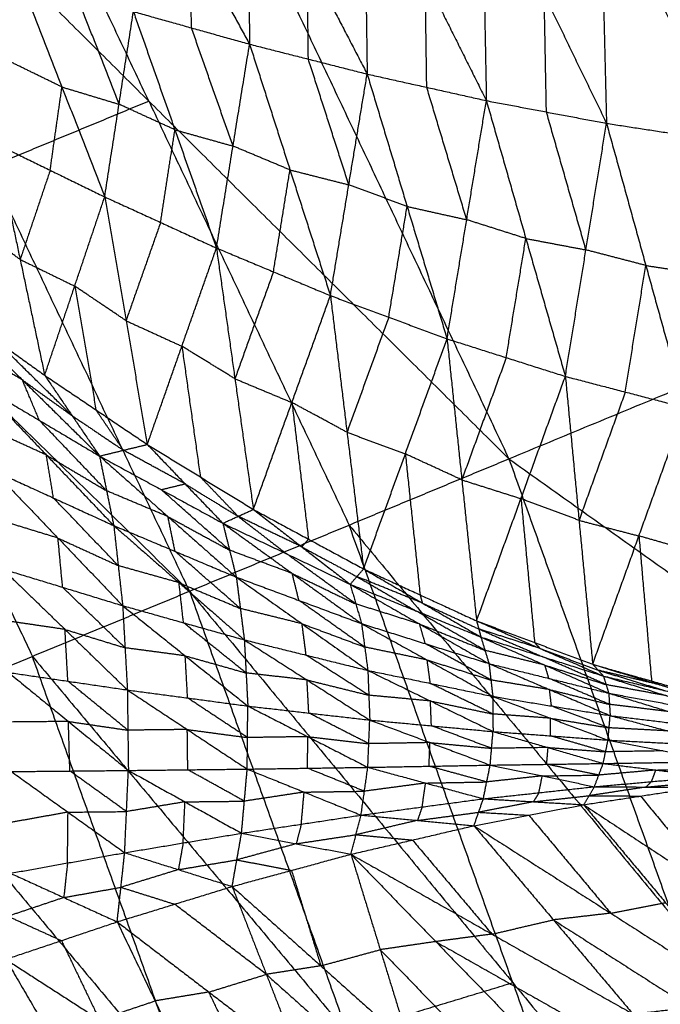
# Model space of a CAD drawing. Header units: millimetres. Extents: x -106 to 110, y -96 to 120.
# Tile 955 of 1020: x 83.43 to 89.47, y 42.53 to 51.81. Entities that reach past the tile are written whole.
import ezdxf

# ---------------------------------------------------------------- set-up
doc = ezdxf.new("R2010")
doc.units = ezdxf.units.MM
doc.header["$MEASUREMENT"] = 0
doc.layers.add('Default', color=7, linetype='Continuous', true_color=0x000000)

msp = doc.modelspace()

# ---------------------------------------------------------------- linework, layer by layer
at = {"layer": 'Default'}
for points in [[(84.1233, 55.9478, 9.1165), (86.0812, 51.8083, 9.1165), (88.039, 47.6688, 9.1165)], [(84.1233, 55.9478, 9.1165), (89.1399, 53.0753, 10.5669), (94.1566, 50.2028, 12.0172)], [(84.6436, 51.0399, 8.5305), (83.6646, 53.1097, 8.5305), (82.6857, 55.1794, 8.5305)], [(81.2481, 54.411, 7.9444), (83.1376, 50.4161, 7.9444), (85.027, 46.4212, 7.9444)], [(81.2481, 54.411, 7.9444), (84.6436, 51.0399, 8.5305), (88.039, 47.6688, 9.1165)], [(84.4774, 53.606, 3.8904), (85.0357, 52.5909, 3.9316), (85.5939, 51.5758, 3.9727)], [(85.571, 53.4701, 4.0338), (85.5825, 52.5229, 4.0032), (85.5939, 51.5758, 3.9727)], [(85.571, 53.4701, 4.0338), (86.1369, 52.3823, 4.0837), (86.7027, 51.2945, 4.1335)], [(86.6734, 53.3518, 4.2045), (86.688, 52.3232, 4.169), (86.7027, 51.2945, 4.1335)], [(86.6734, 53.3518, 4.2045), (87.2499, 52.1978, 4.2667), (87.8265, 51.0439, 4.3289)], [(87.7843, 53.2527, 4.4085), (87.8054, 52.1483, 4.3687), (87.8265, 51.0439, 4.3289)], [(87.7843, 53.2527, 4.4085), (88.3719, 52.0413, 4.486), (88.9595, 50.8298, 4.5634)], [(88.902, 53.174, 4.6514), (88.9307, 52.0019, 4.6074), (88.9595, 50.8298, 4.5634)], [(88.902, 53.174, 4.6514), (89.499, 51.9149, 4.7468), (90.0961, 50.6558, 4.8423)], [(89.1399, 53.0753, 10.5669), (90.1189, 51.0055, 10.5669), (91.0978, 48.9358, 10.5669)], [(78.4213, 52.9001, 6.9532), (81.7242, 49.6606, 7.4488), (85.027, 46.4212, 7.9444)], [(85.0462, 51.7293, 3.9063), (85.0409, 52.1601, 3.9189), (85.0357, 52.5909, 3.9316)], [(86.1483, 51.4351, 4.0531), (86.1426, 51.9087, 4.0684), (86.1369, 52.3823, 4.0837)], [(83.4222, 52.2076, 3.7292), (83.8253, 51.1723, 3.9594), (84.2284, 50.137, 4.1896)], [(87.2646, 51.1692, 4.2312), (87.2573, 51.6835, 4.2489), (87.2499, 52.1978, 4.2667)], [(84.3634, 51.0099, 4.0147), (84.1619, 51.5276, 3.8996), (83.9603, 52.0452, 3.7845)], [(88.393, 50.9369, 4.4461), (88.3824, 51.4891, 4.466), (88.3719, 52.0413, 4.486)], [(84.2284, 50.137, 4.1896), (84.3634, 51.0099, 4.0147), (84.4985, 51.8829, 3.8398)], [(84.4985, 51.8829, 3.8398), (84.8901, 50.7691, 4.0919), (85.2817, 49.6552, 4.344)], [(84.4985, 51.8829, 3.8398), (85.0462, 51.7293, 3.9063), (85.5939, 51.5758, 3.9727)], [(85.4378, 50.6155, 4.1583), (85.242, 51.1724, 4.0323), (85.0462, 51.7293, 3.9063)], [(85.2817, 49.6552, 4.344), (85.4378, 50.6155, 4.1583), (85.5939, 51.5758, 3.9727)], [(85.5939, 51.5758, 3.9727), (85.9751, 50.3912, 4.2491), (86.3563, 49.2066, 4.5255)], [(85.5939, 51.5758, 3.9727), (86.1483, 51.4351, 4.0531), (86.7027, 51.2945, 4.1335)], [(83.8253, 51.1723, 3.9594), (83.568, 51.2977, 3.9263), (83.3107, 51.4232, 3.8932)], [(86.5295, 50.2506, 4.3295), (86.3389, 50.8429, 4.1913), (86.1483, 51.4351, 4.0531)], [(86.3563, 49.2066, 4.5255), (86.5295, 50.2506, 4.3295), (86.7027, 51.2945, 4.1335)], [(86.7027, 51.2945, 4.1335), (87.0794, 50.0469, 4.4371), (87.4561, 48.7993, 4.7406)], [(86.7027, 51.2945, 4.1335), (87.2646, 51.1692, 4.2312), (87.8265, 51.0439, 4.3289)], [(83.7138, 50.3879, 4.1234), (83.7695, 50.7801, 4.0414), (83.8253, 51.1723, 3.9594)], [(83.8253, 51.1723, 3.9594), (84.0943, 51.0911, 3.9871), (84.3634, 51.0099, 4.0147)], [(87.6413, 49.9216, 4.5347), (87.453, 50.5454, 4.383), (87.2646, 51.1692, 4.2312)], [(83.1376, 50.4161, 7.9444), (83.8906, 50.728, 8.2375), (84.6436, 51.0399, 8.5305)], [(84.6436, 51.0399, 8.5305), (85.5883, 49.0424, 8.5305), (86.533, 47.045, 8.5305)], [(87.4561, 48.7993, 4.7406), (87.6413, 49.9216, 4.5347), (87.8265, 51.0439, 4.3289)], [(87.8265, 51.0439, 4.3289), (88.199, 49.7447, 4.6605), (88.5715, 48.4455, 4.9922)], [(87.8265, 51.0439, 4.3289), (88.393, 50.9369, 4.4461), (88.9595, 50.8298, 4.5634)], [(84.8901, 50.7691, 4.0919), (84.6268, 50.8895, 4.0533), (84.3634, 51.0099, 4.0147)], [(88.7655, 49.6376, 4.7778), (88.5792, 50.2873, 4.612), (88.393, 50.9369, 4.4461)], [(84.7551, 49.8961, 4.2668), (84.8226, 50.3326, 4.1793), (84.8901, 50.7691, 4.0919)], [(84.8901, 50.7691, 4.0919), (85.164, 50.6923, 4.1251), (85.4378, 50.6155, 4.1583)], [(88.5715, 48.4455, 4.9922), (88.7655, 49.6376, 4.7778), (88.9595, 50.8298, 4.5634)], [(88.9595, 50.8298, 4.5634), (89.3302, 49.4907, 4.9246), (89.7009, 48.1515, 5.2857)], [(88.9595, 50.8298, 4.5634), (89.5278, 50.7428, 4.7029), (90.0961, 50.6558, 4.8423)], [(83.1992, 50.6388, 4.0572), (83.4307, 49.5473, 4.5285), (83.6623, 48.4559, 4.9999)], [(83.1992, 50.6388, 4.0572), (83.7138, 50.3879, 4.1234), (84.2284, 50.137, 4.1896)], [(85.9751, 50.3912, 4.2491), (85.7065, 50.5033, 4.2037), (85.4378, 50.6155, 4.1583)], [(83.7138, 50.3879, 4.1234), (83.5723, 49.9676, 4.326), (83.4307, 49.5473, 4.5285)], [(85.819, 49.4309, 4.4347), (85.897, 49.911, 4.3419), (85.9751, 50.3912, 4.2491)], [(85.9751, 50.3912, 4.2491), (86.2523, 50.3209, 4.2893), (86.5295, 50.2506, 4.3295)], [(87.0794, 50.0469, 4.4371), (86.8045, 50.1487, 4.3833), (86.5295, 50.2506, 4.3295)], [(88.039, 47.6688, 9.1165), (91.0978, 48.9358, 10.5669), (94.1566, 50.2028, 12.0172)], [(83.6623, 48.4559, 4.9999), (83.9453, 49.2964, 4.5948), (84.2284, 50.137, 4.1896)], [(84.2284, 50.137, 4.1896), (84.4291, 48.9706, 4.7038), (84.6298, 47.8042, 5.218)], [(84.2284, 50.137, 4.1896), (84.7551, 49.8961, 4.2668), (85.2817, 49.6552, 4.344)], [(86.9062, 49.003, 4.6331), (86.9928, 49.5249, 4.5351), (87.0794, 50.0469, 4.4371)], [(87.0794, 50.0469, 4.4371), (87.3604, 49.9843, 4.4859), (87.6413, 49.9216, 4.5347)], [(88.199, 49.7447, 4.6605), (87.9202, 49.8331, 4.5976), (87.6413, 49.9216, 4.5347)], [(83.4307, 49.5473, 4.5285), (83.1964, 49.7156, 4.4793), (82.9621, 49.8839, 4.43)], [(84.7551, 49.8961, 4.2668), (84.5921, 49.4333, 4.4853), (84.4291, 48.9706, 4.7038)], [(88.0138, 48.6224, 4.8664), (88.1064, 49.1835, 4.7635), (88.199, 49.7447, 4.6605)], [(88.199, 49.7447, 4.6605), (88.4822, 49.6912, 4.7192), (88.7655, 49.6376, 4.7778)], [(81.7242, 49.6606, 7.4488), (82.6353, 47.7342, 7.4488), (83.5464, 45.8079, 7.4488)], [(84.6298, 47.8042, 5.218), (84.9557, 48.7297, 4.781), (85.2817, 49.6552, 4.344)], [(85.2817, 49.6552, 4.344), (85.4557, 48.4237, 4.9027), (85.6297, 47.1923, 5.4615)], [(85.2817, 49.6552, 4.344), (85.819, 49.4309, 4.4347), (86.3563, 49.2066, 4.5255)], [(89.3302, 49.4907, 4.9246), (89.0478, 49.5642, 4.8512), (88.7655, 49.6376, 4.7778)], [(83.4307, 49.5473, 4.5285), (83.688, 49.4219, 4.5616), (83.9453, 49.2964, 4.5948)], [(89.1362, 48.2985, 5.139), (89.2332, 48.8946, 5.0318), (89.3302, 49.4907, 4.9246)], [(89.3302, 49.4907, 4.9246), (89.6143, 49.4472, 4.9943), (89.8985, 49.4037, 5.064)], [(85.819, 49.4309, 4.4347), (85.6374, 48.9273, 4.6687), (85.4557, 48.4237, 4.9027)], [(83.9453, 49.2964, 4.5948), (84.0457, 48.7132, 4.8519), (84.146, 48.13, 5.109)], [(84.4291, 48.9706, 4.7038), (84.1872, 49.1335, 4.6493), (83.9453, 49.2964, 4.5948)], [(85.6297, 47.1923, 5.4615), (85.993, 48.1994, 4.9935), (86.3563, 49.2066, 4.5255)], [(86.3563, 49.2066, 4.5255), (86.5128, 47.9191, 5.1306), (86.6693, 46.6315, 5.7356)], [(86.3563, 49.2066, 4.5255), (86.9062, 49.003, 4.6331), (87.4561, 48.7993, 4.7406)], [(82.725, 49.129, 4.8029), (83.1936, 48.7924, 4.9014), (83.6623, 48.4559, 4.9999)], [(82.725, 49.129, 4.8029), (83.4522, 48.4119, 4.6248), (84.1795, 47.6949, 4.4467)], [(86.9062, 49.003, 4.6331), (86.7095, 48.461, 4.8818), (86.5128, 47.9191, 5.1306)], [(84.4291, 48.9706, 4.7038), (84.6924, 48.8501, 4.7424), (84.9557, 48.7297, 4.781)], [(86.6693, 46.6315, 5.7356), (87.0627, 47.7154, 5.2381), (87.4561, 48.7993, 4.7406)], [(87.4561, 48.7993, 4.7406), (87.5953, 47.4707, 5.3905), (87.7344, 46.142, 6.0403)], [(87.4561, 48.7993, 4.7406), (88.0138, 48.6224, 4.8664), (88.5715, 48.4455, 4.9922)], [(83.4522, 48.4119, 4.6248), (83.1683, 48.5804, 4.5286), (82.8845, 48.7489, 4.4324)], [(83.9209, 48.0754, 4.7233), (83.5572, 48.4339, 4.8124), (83.1936, 48.7924, 4.9014)], [(84.9557, 48.7297, 4.781), (85.0428, 48.1139, 5.0604), (85.1298, 47.4982, 5.3397)], [(85.4557, 48.4237, 4.9027), (85.2057, 48.5767, 4.8419), (84.9557, 48.7297, 4.781)], [(88.0138, 48.6224, 4.8664), (87.8045, 48.0465, 5.1285), (87.5953, 47.4707, 5.3905)], [(83.6623, 48.4559, 4.9999), (83.9209, 48.0754, 4.7233), (84.1795, 47.6949, 4.4467)], [(83.6623, 48.4559, 4.9999), (84.146, 48.13, 5.109), (84.6298, 47.8042, 5.218)], [(87.7344, 46.142, 6.0403), (88.1529, 47.2938, 5.5163), (88.5715, 48.4455, 4.9922)], [(88.5715, 48.4455, 4.9922), (88.7002, 47.0892, 5.6865), (88.829, 45.7329, 6.3808)], [(88.5715, 48.4455, 4.9922), (89.1362, 48.2985, 5.139), (89.7009, 48.1515, 5.2857)], [(83.0439, 48.3688, 4.062), (83.6117, 48.0319, 4.2544), (84.1795, 47.6949, 4.4467)], [(83.0439, 48.3688, 4.062), (83.6788, 47.7044, 4.0172), (84.3136, 47.0399, 3.9724)], [(83.6117, 48.0319, 4.2544), (83.532, 48.2219, 4.4396), (83.4522, 48.4119, 4.6248)], [(83.4522, 48.4119, 4.6248), (83.6865, 48.2437, 4.6741), (83.9209, 48.0754, 4.7233)], [(85.4557, 48.4237, 4.9027), (85.7244, 48.3116, 4.9481), (85.993, 48.1994, 4.9935)], [(89.1362, 48.2985, 5.139), (88.9182, 47.6938, 5.4127), (88.7002, 47.0892, 5.6865)], [(85.993, 48.1994, 4.9935), (86.0713, 47.5557, 5.296), (86.1495, 46.9119, 5.5985)], [(86.5128, 47.9191, 5.1306), (86.2529, 48.0593, 5.062), (85.993, 48.1994, 4.9935)], [(88.829, 45.7329, 6.3808), (89.2649, 46.9422, 5.8333), (89.7009, 48.1515, 5.2857)], [(83.9209, 48.0754, 4.7233), (84.1627, 47.9125, 4.7778), (84.4046, 47.7496, 4.8324)], [(84.4046, 47.7496, 4.8324), (84.2753, 47.9398, 4.9707), (84.146, 48.13, 5.109)], [(83.6788, 47.7044, 4.0172), (83.3949, 47.8341, 3.895), (83.111, 47.9638, 3.7728)], [(84.2465, 47.3674, 4.2096), (83.9291, 47.6996, 4.232), (83.6117, 48.0319, 4.2544)], [(86.5128, 47.9191, 5.1306), (86.7878, 47.8172, 5.1843), (87.0627, 47.7154, 5.2381)], [(84.1795, 47.6949, 4.4467), (84.4046, 47.7496, 4.8324), (84.6298, 47.8042, 5.218)], [(84.6298, 47.8042, 5.218), (84.9858, 47.4331, 5.0371), (85.3419, 47.062, 4.8562)], [(84.6298, 47.8042, 5.218), (85.1298, 47.4982, 5.3397), (85.6297, 47.1923, 5.4615)], [(83.7458, 47.2994, 3.7281), (83.7123, 47.5019, 3.8726), (83.6788, 47.7044, 4.0172)], [(83.6788, 47.7044, 4.0172), (83.9626, 47.5359, 4.1134), (84.2465, 47.3674, 4.2096)], [(84.1795, 47.6949, 4.4467), (84.2465, 47.3674, 4.2096), (84.3136, 47.0399, 3.9724)], [(84.1795, 47.6949, 4.4467), (84.7607, 47.3785, 4.6515), (85.3419, 47.062, 4.8562)], [(84.1795, 47.6949, 4.4467), (84.8242, 47.1246, 4.4644), (85.4689, 46.5542, 4.482)], [(84.9858, 47.4331, 5.0371), (84.6952, 47.5913, 4.9347), (84.4046, 47.7496, 4.8324)], [(87.0627, 47.7154, 5.2381), (87.1323, 47.0511, 5.563), (87.2019, 46.3868, 5.8879)], [(87.5953, 47.4707, 5.3905), (87.329, 47.593, 5.3143), (87.0627, 47.7154, 5.2381)], [(85.027, 46.4212, 7.9444), (86.533, 47.045, 8.5305), (88.039, 47.6688, 9.1165)], [(88.039, 47.6688, 9.1165), (89.5817, 43.3573, 9.1165), (91.1244, 39.0458, 9.1165)], [(88.039, 47.6688, 9.1165), (92.7499, 44.3184, 10.5669), (97.4608, 40.9679, 12.0172)], [(83.178, 47.5588, 3.4837), (83.7458, 47.2994, 3.7281), (84.3136, 47.0399, 3.9724)], [(83.178, 47.5588, 3.4837), (83.7877, 46.9222, 3.5949), (84.3974, 46.2856, 3.7061)], [(84.7607, 47.3785, 4.6515), (84.8732, 47.4058, 4.8443), (84.9858, 47.4331, 5.0371)], [(84.9858, 47.4331, 5.0371), (85.2358, 47.2801, 5.098), (85.4858, 47.1271, 5.1588)], [(85.4858, 47.1271, 5.1588), (85.3078, 47.3127, 5.2493), (85.1298, 47.4982, 5.3397)], [(87.5953, 47.4707, 5.3905), (87.8741, 47.3822, 5.4534), (88.1529, 47.2938, 5.5163)], [(84.8242, 47.1246, 4.4644), (84.5353, 47.246, 4.337), (84.2465, 47.3674, 4.2096)], [(85.4054, 46.8081, 4.6691), (85.083, 47.0933, 4.6603), (84.7607, 47.3785, 4.6515)], [(84.3555, 46.6628, 3.8393), (84.0506, 46.9811, 3.7837), (83.7458, 47.2994, 3.7281)], [(88.1529, 47.2938, 5.5163), (88.2173, 46.6156, 5.8634), (88.2817, 45.9375, 6.2106)], [(88.7002, 47.0892, 5.6865), (88.4266, 47.1915, 5.6014), (88.1529, 47.2938, 5.5163)], [(85.3419, 47.062, 4.8562), (85.4858, 47.1271, 5.1588), (85.6297, 47.1923, 5.4615)], [(85.6297, 47.1923, 5.4615), (86.0861, 46.8395, 5.3772), (86.5425, 46.4867, 5.293)], [(85.6297, 47.1923, 5.4615), (86.1495, 46.9119, 5.5985), (86.6693, 46.6315, 5.7356)], [(83.7877, 46.9222, 3.5949), (83.5047, 47.0086, 3.458), (83.2217, 47.0951, 3.321)], [(84.3136, 47.0399, 3.9724), (84.3555, 46.6628, 3.8393), (84.3974, 46.2856, 3.7061)], [(84.3136, 47.0399, 3.9724), (84.8912, 46.7971, 4.2272), (85.4689, 46.5542, 4.482)], [(84.3136, 47.0399, 3.9724), (84.9291, 46.5016, 4.1224), (85.5446, 45.9633, 4.2723)], [(84.8912, 46.7971, 4.2272), (84.8577, 46.9608, 4.3458), (84.8242, 47.1246, 4.4644)], [(84.8242, 47.1246, 4.4644), (85.1148, 46.9663, 4.5667), (85.4054, 46.8081, 4.6691)], [(85.3419, 47.062, 4.8562), (85.4054, 46.8081, 4.6691), (85.4689, 46.5542, 4.482)], [(85.3419, 47.062, 4.8562), (85.9422, 46.7744, 5.0746), (86.5425, 46.4867, 5.293)], [(85.3419, 47.062, 4.8562), (85.9958, 46.5889, 4.9325), (86.6497, 46.1159, 5.0088)], [(85.4858, 47.1271, 5.1588), (85.714, 46.9507, 5.1167), (85.9422, 46.7744, 5.0746)], [(86.0861, 46.8395, 5.3772), (85.786, 46.9833, 5.268), (85.4858, 47.1271, 5.1588)], [(86.533, 47.045, 8.5305), (88.0574, 45.2011, 8.8235), (89.5817, 43.3573, 9.1165)], [(88.0757, 42.7335, 8.5305), (87.3044, 44.8892, 8.5305), (86.533, 47.045, 8.5305)], [(88.7002, 47.0892, 5.6865), (88.9826, 47.0157, 5.7599), (89.2649, 46.9422, 5.8333)], [(89.2649, 46.9422, 5.8333), (89.3245, 46.2587, 6.2009), (89.384, 45.5752, 6.5685)], [(89.8199, 46.7845, 6.021), (89.5424, 46.8634, 5.9271), (89.2649, 46.9422, 5.8333)], [(83.8315, 46.4585, 3.4322), (83.8096, 46.6903, 3.5136), (83.7877, 46.9222, 3.5949)], [(83.7877, 46.9222, 3.5949), (84.0716, 46.7925, 3.7171), (84.3555, 46.6628, 3.8393)], [(86.1495, 46.9119, 5.5985), (86.1178, 46.8757, 5.4879), (86.0861, 46.8395, 5.3772)], [(85.5068, 46.2587, 4.3772), (85.199, 46.5279, 4.3022), (84.8912, 46.7971, 4.2272)], [(85.9958, 46.5889, 4.9325), (85.7006, 46.6985, 4.8008), (85.4054, 46.8081, 4.6691)], [(86.5961, 46.3013, 5.1509), (86.2691, 46.5378, 5.1127), (85.9422, 46.7744, 5.0746)], [(86.0861, 46.8395, 5.3772), (86.346, 46.6993, 5.4458), (86.6059, 46.5591, 5.5143)], [(83.2655, 46.6314, 3.1584), (83.8315, 46.4585, 3.4322), (84.3974, 46.2856, 3.7061)], [(83.2655, 46.6314, 3.1584), (83.8536, 46.0614, 3.3957), (84.4418, 45.4914, 3.6331)], [(84.9291, 46.5016, 4.1224), (84.6423, 46.5822, 3.9808), (84.3555, 46.6628, 3.8393)], [(86.0593, 46.335, 4.7454), (86.0276, 46.462, 4.8389), (85.9958, 46.5889, 4.9325)], [(85.9958, 46.5889, 4.9325), (86.296, 46.4451, 5.0417), (86.5961, 46.3013, 5.1509)], [(86.5425, 46.4867, 5.293), (86.6059, 46.5591, 5.5143), (86.6693, 46.6315, 5.7356)], [(86.6693, 46.6315, 5.7356), (87.2019, 46.3868, 5.8879), (87.7344, 46.142, 6.0403)], [(86.6693, 46.6315, 5.7356), (87.2226, 46.3106, 5.7457), (87.7758, 45.9896, 5.7559)], [(84.971, 46.1244, 3.9892), (84.9501, 46.313, 4.0558), (84.9291, 46.5016, 4.1224)], [(84.9291, 46.5016, 4.1224), (85.2179, 46.3802, 4.2498), (85.5068, 46.2587, 4.3772)], [(85.4689, 46.5542, 4.482), (85.5068, 46.2587, 4.3772), (85.5446, 45.9633, 4.2723)], [(85.4689, 46.5542, 4.482), (86.0593, 46.335, 4.7454), (86.6497, 46.1159, 5.0088)], [(85.4689, 46.5542, 4.482), (86.089, 46.1148, 4.6659), (86.7092, 45.6754, 4.8498)], [(86.5425, 46.4867, 5.293), (86.5961, 46.3013, 5.1509), (86.6497, 46.1159, 5.0088)], [(86.5425, 46.4867, 5.293), (87.1592, 46.2382, 5.5244), (87.7758, 45.9896, 5.7559)], [(86.5425, 46.4867, 5.293), (87.1969, 46.113, 5.4202), (87.8514, 45.7393, 5.5474)], [(86.6059, 46.5591, 5.5143), (86.8825, 46.3987, 5.5194), (87.1592, 46.2382, 5.5244)], [(87.2226, 46.3106, 5.7457), (86.9142, 46.4348, 5.63), (86.6059, 46.5591, 5.5143)], [(82.0658, 45.1946, 6.9532), (83.5464, 45.8079, 7.4488), (85.027, 46.4212, 7.9444)], [(84.4196, 45.8885, 3.6696), (84.1255, 46.1735, 3.5509), (83.8315, 46.4585, 3.4322)], [(85.027, 46.4212, 7.9444), (86.5158, 42.2603, 7.9444), (88.0046, 38.0994, 7.9444)], [(85.027, 46.4212, 7.9444), (88.0757, 42.7335, 8.5305), (91.1244, 39.0458, 9.1165)], [(87.2019, 46.3868, 5.8879), (87.2122, 46.3487, 5.8168), (87.2226, 46.3106, 5.7457)], [(86.6794, 45.8956, 4.9293), (86.3694, 46.1153, 4.8373), (86.0593, 46.335, 4.7454)], [(87.1969, 46.113, 5.4202), (86.8965, 46.2072, 5.2855), (86.5961, 46.3013, 5.1509)], [(87.2226, 46.3106, 5.7457), (87.4889, 46.1882, 5.8219), (87.7551, 46.0658, 5.8981)], [(84.3974, 46.2856, 3.7061), (84.4196, 45.8885, 3.6696), (84.4418, 45.4914, 3.6331)], [(84.3974, 46.2856, 3.7061), (84.971, 46.1244, 3.9892), (85.5446, 45.9633, 4.2723)], [(84.3974, 46.2856, 3.7061), (84.9874, 45.8126, 3.9602), (85.5774, 45.3397, 4.2142)], [(86.089, 46.1148, 4.6659), (85.7979, 46.1868, 4.5215), (85.5068, 46.2587, 4.3772)], [(87.8136, 45.8644, 5.6517), (87.4864, 46.0513, 5.588), (87.1592, 46.2382, 5.5244)], [(83.8536, 46.0614, 3.3957), (83.5734, 46.1025, 3.2549), (83.2931, 46.1436, 3.114)], [(85.561, 45.6515, 4.2433), (85.266, 45.888, 4.1162), (84.971, 46.1244, 3.9892)], [(86.1269, 45.8193, 4.561), (86.108, 45.9671, 4.6135), (86.089, 46.1148, 4.6659)], [(86.089, 46.1148, 4.6659), (86.3842, 46.0052, 4.7976), (86.6794, 45.8956, 4.9293)], [(86.6497, 46.1159, 5.0088), (86.6794, 45.8956, 4.9293), (86.7092, 45.6754, 4.8498)], [(86.6497, 46.1159, 5.0088), (87.2506, 45.9276, 5.2781), (87.8514, 45.7393, 5.5474)], [(86.6497, 46.1159, 5.0088), (87.2685, 45.7733, 5.2197), (87.8873, 45.4308, 5.4306)], [(87.2506, 45.9276, 5.2781), (87.2238, 46.0203, 5.3492), (87.1969, 46.113, 5.4202)], [(87.1969, 46.113, 5.4202), (87.5053, 45.9887, 5.5359), (87.8136, 45.8644, 5.6517)], [(87.7344, 46.142, 6.0403), (87.7551, 46.0658, 5.8981), (87.7758, 45.9896, 5.7559)], [(87.7344, 46.142, 6.0403), (88.2817, 45.9375, 6.2106), (88.829, 45.7329, 6.3808)], [(87.7344, 46.142, 6.0403), (88.3326, 45.8821, 6.1225), (88.9309, 45.6221, 6.2047)], [(83.8812, 45.5736, 3.3514), (83.8674, 45.8175, 3.3735), (83.8536, 46.0614, 3.3957)], [(83.8536, 46.0614, 3.3957), (84.1366, 45.975, 3.5327), (84.4196, 45.8885, 3.6696)], [(87.7551, 46.0658, 5.8981), (88.0542, 45.9358, 5.9392), (88.3534, 45.8058, 5.9803)], [(88.3326, 45.8821, 6.1225), (88.0439, 45.9739, 6.0103), (87.7551, 46.0658, 5.8981)], [(85.5446, 45.9633, 4.2723), (85.561, 45.6515, 4.2433), (85.5774, 45.3397, 4.2142)], [(85.5446, 45.9633, 4.2723), (86.1269, 45.8193, 4.561), (86.7092, 45.6754, 4.8498)], [(85.5446, 45.9633, 4.2723), (86.136, 45.5855, 4.5383), (86.7273, 45.2076, 4.8043)], [(87.8693, 45.585, 5.489), (87.56, 45.7563, 5.3836), (87.2506, 45.9276, 5.2781)], [(87.7758, 45.9896, 5.7559), (87.8136, 45.8644, 5.6517), (87.8514, 45.7393, 5.5474)], [(87.7758, 45.9896, 5.7559), (88.3534, 45.8058, 5.9803), (88.9309, 45.6221, 6.2047)], [(87.7758, 45.9896, 5.7559), (88.3784, 45.7251, 5.9054), (88.9809, 45.4606, 6.0549)], [(88.2817, 45.9375, 6.2106), (88.3072, 45.9098, 6.1665), (88.3326, 45.8821, 6.1225)], [(84.9874, 45.8126, 3.9602), (84.7035, 45.8506, 3.8149), (84.4196, 45.8885, 3.6696)], [(87.2685, 45.7733, 5.2197), (86.974, 45.8345, 5.0745), (86.6794, 45.8956, 4.9293)], [(88.3784, 45.7251, 5.9054), (88.096, 45.7948, 5.7785), (87.8136, 45.8644, 5.6517)], [(88.3326, 45.8821, 6.1225), (88.6063, 45.7798, 6.2076), (88.8799, 45.6775, 6.2928)], [(83.5464, 45.8079, 7.4488), (85.0311, 44.0341, 7.6966), (86.5158, 42.2603, 7.9444)], [(85.0352, 41.647, 7.4488), (84.2908, 43.7274, 7.4488), (83.5464, 45.8079, 7.4488)], [(85.0096, 45.4156, 3.9237), (84.9985, 45.6141, 3.9419), (84.9874, 45.8126, 3.9602)], [(84.9874, 45.8126, 3.9602), (85.2742, 45.7321, 4.1017), (85.561, 45.6515, 4.2433)], [(86.7182, 45.4415, 4.827), (86.4226, 45.6304, 4.694), (86.1269, 45.8193, 4.561)], [(87.2982, 45.5531, 5.1402), (87.2834, 45.6632, 5.1799), (87.2685, 45.7733, 5.2197)], [(87.2685, 45.7733, 5.2197), (87.5689, 45.6792, 5.3544), (87.8693, 45.585, 5.489)], [(87.8514, 45.7393, 5.5474), (87.8693, 45.585, 5.489), (87.8873, 45.4308, 5.4306)], [(87.8514, 45.7393, 5.5474), (88.4162, 45.5999, 5.8012), (88.9809, 45.4606, 6.0549)], [(87.8514, 45.7393, 5.5474), (88.4224, 45.4945, 5.7581), (88.9935, 45.2497, 5.9688)], [(88.9559, 45.5413, 6.1298), (88.6546, 45.6736, 6.0551), (88.3534, 45.8058, 5.9803)], [(83.3207, 45.6559, 3.0696), (83.8812, 45.5736, 3.3514), (84.4418, 45.4914, 3.6331)], [(83.3207, 45.6559, 3.0696), (83.886, 45.1944, 3.4043), (84.4512, 44.7329, 3.7391)], [(86.136, 45.5855, 4.5383), (85.8485, 45.6185, 4.3908), (85.561, 45.6515, 4.2433)], [(86.7092, 45.6754, 4.8498), (86.7182, 45.4415, 4.827), (86.7273, 45.2076, 4.8043)], [(86.7092, 45.6754, 4.8498), (87.2982, 45.5531, 5.1402), (87.8873, 45.4308, 5.4306)], [(86.7092, 45.6754, 4.8498), (87.2993, 45.3872, 5.1225), (87.8894, 45.0991, 5.3952)], [(88.4162, 45.5999, 5.8012), (88.3973, 45.6625, 5.8533), (88.3784, 45.7251, 5.9054)], [(88.3784, 45.7251, 5.9054), (88.6671, 45.6332, 6.0176), (88.9559, 45.5413, 6.1298)], [(88.829, 45.7329, 6.3808), (88.8799, 45.6775, 6.2928), (88.9309, 45.6221, 6.2047)], [(88.829, 45.7329, 6.3808), (89.384, 45.5752, 6.5685), (89.939, 45.4176, 6.7563)], [(88.829, 45.7329, 6.3808), (89.4654, 45.5385, 6.5278), (90.1018, 45.3442, 6.6749)], [(88.8799, 45.6775, 6.2928), (89.1982, 45.5803, 6.3663), (89.5164, 45.4831, 6.4398)], [(89.4654, 45.5385, 6.5278), (89.1727, 45.608, 6.4103), (88.8799, 45.6775, 6.2928)], [(84.4465, 45.1122, 3.6861), (84.1639, 45.3429, 3.5187), (83.8812, 45.5736, 3.3514)], [(86.1524, 45.2737, 4.5093), (86.1442, 45.4296, 4.5238), (86.136, 45.5855, 4.5383)], [(86.136, 45.5855, 4.5383), (86.4271, 45.5135, 4.6827), (86.7182, 45.4415, 4.827)], [(87.8883, 45.2649, 5.4129), (87.5933, 45.409, 5.2766), (87.2982, 45.5531, 5.1402)], [(88.4224, 45.4945, 5.7581), (88.1459, 45.5398, 5.6236), (87.8693, 45.585, 5.489)], [(88.9872, 45.3551, 6.0118), (88.7017, 45.4775, 5.9065), (88.4162, 45.5999, 5.8012)], [(88.9309, 45.6221, 6.2047), (88.9559, 45.5413, 6.1298), (88.9809, 45.4606, 6.0549)], [(88.9309, 45.6221, 6.2047), (89.5164, 45.4831, 6.4398), (90.1018, 45.3442, 6.6749)], [(88.9309, 45.6221, 6.2047), (89.5282, 45.4359, 6.387), (90.1255, 45.2497, 6.5692)], [(89.384, 45.5752, 6.5685), (89.4247, 45.5569, 6.5482), (89.4654, 45.5385, 6.5278)], [(84.4418, 45.4914, 3.6331), (84.4465, 45.1122, 3.6861), (84.4512, 44.7329, 3.7391)], [(84.4418, 45.4914, 3.6331), (85.0068, 45.1185, 3.9644), (85.5718, 44.7455, 4.2957)], [(84.4418, 45.4914, 3.6331), (85.0096, 45.4156, 3.9237), (85.5774, 45.3397, 4.2142)], [(88.4404, 45.3402, 5.6997), (88.4314, 45.4174, 5.7289), (88.4224, 45.4945, 5.7581)], [(88.4224, 45.4945, 5.7581), (88.7048, 45.4248, 5.885), (88.9872, 45.3551, 6.0118)], [(89.5282, 45.4359, 6.387), (89.242, 45.4886, 6.2584), (88.9559, 45.5413, 6.1298)], [(88.9809, 45.4606, 6.0549), (88.9872, 45.3551, 6.0118), (88.9935, 45.2497, 5.9688)], [(88.9809, 45.4606, 6.0549), (89.5482, 45.2872, 6.2801), (90.1154, 45.1139, 6.5053)], [(88.9809, 45.4606, 6.0549), (89.5532, 45.3551, 6.312), (90.1255, 45.2497, 6.5692)], [(89.4654, 45.5385, 6.5278), (89.7429, 45.4597, 6.6217), (90.0204, 45.3809, 6.7156)], [(85.5746, 45.0426, 4.255), (85.2921, 45.2291, 4.0893), (85.0096, 45.4156, 3.9237)], [(87.2993, 45.3872, 5.1225), (87.0088, 45.4144, 4.9748), (86.7182, 45.4415, 4.827)], [(87.3084, 45.1534, 5.0998), (87.3038, 45.2703, 5.1111), (87.2993, 45.3872, 5.1225)], [(87.2993, 45.3872, 5.1225), (87.5938, 45.3261, 5.2677), (87.8883, 45.2649, 5.4129)], [(87.8873, 45.4308, 5.4306), (87.8883, 45.2649, 5.4129), (87.8894, 45.0991, 5.3952)], [(87.8873, 45.4308, 5.4306), (88.4306, 45.2247, 5.6839), (88.9739, 45.0186, 5.9371)], [(87.8873, 45.4308, 5.4306), (88.4404, 45.3402, 5.6997), (88.9935, 45.2497, 5.9688)], [(85.5718, 44.7455, 4.2957), (85.5746, 45.0426, 4.255), (85.5774, 45.3397, 4.2142)], [(85.5774, 45.3397, 4.2142), (86.1432, 45.051, 4.5385), (86.7091, 44.7623, 4.8629)], [(85.5774, 45.3397, 4.2142), (86.1524, 45.2737, 4.5093), (86.7273, 45.2076, 4.8043)], [(86.7182, 44.985, 4.8336), (86.4353, 45.1293, 4.6714), (86.1524, 45.2737, 4.5093)], [(88.9837, 45.1341, 5.9529), (88.712, 45.2372, 5.8263), (88.4404, 45.3402, 5.6997)], [(89.5482, 45.2872, 6.2801), (89.2677, 45.3212, 6.146), (88.9872, 45.3551, 6.0118)], [(82.0658, 45.1946, 6.9532), (83.5016, 41.1818, 6.9532), (84.9374, 37.169, 6.9532)], [(82.0658, 45.1946, 6.9532), (85.0352, 41.647, 7.4488), (88.0046, 38.0994, 7.9444)], [(83.886, 45.1944, 3.4043), (83.6102, 45.1917, 3.2697), (83.3343, 45.189, 3.135)], [(83.8996, 44.7275, 3.4697), (83.8928, 44.9609, 3.437), (83.886, 45.1944, 3.4043)], [(83.886, 45.1944, 3.4043), (84.1662, 45.1533, 3.5452), (84.4465, 45.1122, 3.6861)], [(86.7091, 44.7623, 4.8629), (86.7182, 44.985, 4.8336), (86.7273, 45.2076, 4.8043)], [(86.7273, 45.2076, 4.8043), (87.2949, 44.9954, 5.1191), (87.8626, 44.7832, 5.4338)], [(86.7273, 45.2076, 4.8043), (87.3084, 45.1534, 5.0998), (87.8894, 45.0991, 5.3952)], [(88.4306, 45.2247, 5.6839), (88.1595, 45.2448, 5.5484), (87.8883, 45.2649, 5.4129)], [(88.4316, 45.0588, 5.6662), (88.4311, 45.1418, 5.675), (88.4306, 45.2247, 5.6839)], [(88.4306, 45.2247, 5.6839), (88.7071, 45.1794, 5.8184), (88.9837, 45.1341, 5.9529)], [(88.9739, 45.0186, 5.9371), (88.9837, 45.1341, 5.9529), (88.9935, 45.2497, 5.9688)], [(88.9935, 45.2497, 5.9688), (89.5351, 45.1054, 6.222), (90.0767, 44.9612, 6.4753)], [(88.9935, 45.2497, 5.9688), (89.5545, 45.1818, 6.237), (90.1154, 45.1139, 6.5053)], [(85.0068, 45.1185, 3.9644), (84.7266, 45.1153, 3.8253), (84.4465, 45.1122, 3.6861)], [(85.0115, 44.7392, 4.0174), (85.0091, 44.9288, 3.9909), (85.0068, 45.1185, 3.9644)], [(85.0068, 45.1185, 3.9644), (85.2907, 45.0805, 4.1097), (85.5746, 45.0426, 4.255)], [(87.876, 44.9411, 5.4145), (87.5922, 45.0472, 5.2572), (87.3084, 45.1534, 5.0998)], [(87.8626, 44.7832, 5.4338), (87.876, 44.9411, 5.4145), (87.8894, 45.0991, 5.3952)], [(87.8894, 45.0991, 5.3952), (88.4086, 44.9487, 5.6749), (88.9278, 44.7984, 5.9546)], [(87.8894, 45.0991, 5.3952), (88.4316, 45.0588, 5.6662), (88.9739, 45.0186, 5.9371)], [(89.5351, 45.1054, 6.222), (89.2594, 45.1198, 6.0875), (88.9837, 45.1341, 5.9529)], [(86.1432, 45.051, 4.5385), (85.8589, 45.0468, 4.3968), (85.5746, 45.0426, 4.255)], [(86.1404, 44.7539, 4.5793), (86.1418, 44.9025, 4.5589), (86.1432, 45.051, 4.5385)], [(86.1432, 45.051, 4.5385), (86.4307, 45.018, 4.6861), (86.7182, 44.985, 4.8336)], [(87.2949, 44.9954, 5.1191), (87.0066, 44.9902, 4.9763), (86.7182, 44.985, 4.8336)], [(87.2858, 44.7727, 5.1483), (87.2904, 44.8841, 5.1337), (87.2949, 44.9954, 5.1191)], [(87.2949, 44.9954, 5.1191), (87.5855, 44.9683, 5.2668), (87.876, 44.9411, 5.4145)], [(88.9508, 44.9085, 5.9459), (88.6912, 44.9836, 5.806), (88.4316, 45.0588, 5.6662)], [(88.9278, 44.7984, 5.9546), (88.9508, 44.9085, 5.9459), (88.9739, 45.0186, 5.9371)], [(88.9739, 45.0186, 5.9371), (89.4948, 44.9174, 6.2062), (90.0157, 44.8162, 6.4754)], [(88.9739, 45.0186, 5.9371), (89.5253, 44.9899, 6.2062), (90.0767, 44.9612, 6.4753)], [(88.4086, 44.9487, 5.6749), (88.1423, 44.9449, 5.5447), (87.876, 44.9411, 5.4145)], [(88.3952, 44.7908, 5.6942), (88.4019, 44.8697, 5.6846), (88.4086, 44.9487, 5.6749)], [(88.4086, 44.9487, 5.6749), (88.6797, 44.9286, 5.8104), (88.9508, 44.9085, 5.9459)], [(89.4948, 44.9174, 6.2062), (89.2228, 44.9129, 6.076), (88.9508, 44.9085, 5.9459)], [(88.9278, 44.7984, 5.9546), (89.4718, 44.8073, 6.215), (90.0157, 44.8162, 6.4754)], [(83.348, 44.7221, 3.2004), (83.8996, 44.7275, 3.4697), (84.4512, 44.7329, 3.7391)], [(83.348, 44.7221, 3.2004), (83.8822, 44.3399, 3.6328), (84.4164, 43.9576, 4.0652)], [(84.4338, 44.3453, 3.9022), (84.1667, 44.5364, 3.6859), (83.8996, 44.7275, 3.4697)], [(84.4164, 43.9576, 4.0652), (84.4338, 44.3453, 3.9022), (84.4512, 44.7329, 3.7391)], [(84.4512, 44.7329, 3.7391), (85.0115, 44.7392, 4.0174), (85.5718, 44.7455, 4.2957)], [(84.4512, 44.7329, 3.7391), (84.9848, 44.4371, 4.145), (85.5183, 44.1413, 4.5509)], [(85.5451, 44.4434, 4.4233), (85.2783, 44.5913, 4.2204), (85.0115, 44.7392, 4.0174)], [(85.5183, 44.1413, 4.5509), (85.5451, 44.4434, 4.4233), (85.5718, 44.7455, 4.2957)], [(85.5718, 44.7455, 4.2957), (86.1404, 44.7539, 4.5793), (86.7091, 44.7623, 4.8629)], [(85.5718, 44.7455, 4.2957), (86.1083, 44.5287, 4.6743), (86.6449, 44.312, 5.0528)], [(86.677, 44.5371, 4.9578), (86.4087, 44.6455, 4.7686), (86.1404, 44.7539, 4.5793)], [(86.6449, 44.312, 5.0528), (86.677, 44.5371, 4.9578), (86.7091, 44.7623, 4.8629)], [(86.7091, 44.7623, 4.8629), (87.2858, 44.7727, 5.1483), (87.8626, 44.7832, 5.4338)], [(86.7091, 44.7623, 4.8629), (87.2534, 44.6141, 5.2154), (87.7977, 44.4659, 5.5679)], [(87.8301, 44.6246, 5.5009), (87.558, 44.6987, 5.3246), (87.2858, 44.7727, 5.1483)], [(87.7977, 44.4659, 5.5679), (87.8301, 44.6246, 5.5009), (87.8626, 44.7832, 5.4338)], [(87.8626, 44.7832, 5.4338), (88.3952, 44.7908, 5.6942), (88.9278, 44.7984, 5.9546)], [(87.8626, 44.7832, 5.4338), (88.354, 44.6814, 5.7357), (88.8453, 44.5796, 6.0377)], [(88.8866, 44.689, 5.9961), (88.6409, 44.7399, 5.8452), (88.3952, 44.7908, 5.6942)], [(88.8453, 44.5796, 6.0377), (88.8866, 44.689, 5.9961), (88.9278, 44.7984, 5.9546)], [(89.4248, 44.7368, 6.2362), (89.1557, 44.7129, 6.1162), (88.8866, 44.689, 5.9961)], [(88.9278, 44.7984, 5.9546), (89.4248, 44.7368, 6.2362), (89.9219, 44.6752, 6.5179)], [(89.3836, 44.6274, 6.2778), (89.4042, 44.6821, 6.257), (89.4248, 44.7368, 6.2362)], [(89.4248, 44.7368, 6.2362), (89.6968, 44.7413, 6.3664), (89.9688, 44.7457, 6.4966)], [(87.2534, 44.6141, 5.2154), (87.5417, 44.6193, 5.3581), (87.8301, 44.6246, 5.5009)], [(88.354, 44.6814, 5.7357), (88.092, 44.653, 5.6183), (87.8301, 44.6246, 5.5009)], [(88.3215, 44.5228, 5.8028), (88.3377, 44.6021, 5.7693), (88.354, 44.6814, 5.7357)], [(88.354, 44.6814, 5.7357), (88.6203, 44.6852, 5.8659), (88.8866, 44.689, 5.9961)], [(88.8453, 44.5796, 6.0377), (89.3836, 44.6274, 6.2778), (89.9219, 44.6752, 6.5179)], [(89.3836, 44.6274, 6.2778), (89.3568, 44.6018, 6.295), (89.3301, 44.5762, 6.3122)], [(89.3301, 44.5762, 6.3122), (89.5992, 44.6001, 6.4322), (89.8684, 44.624, 6.5523)], [(86.1083, 44.5287, 4.6743), (86.3927, 44.5329, 4.816), (86.677, 44.5371, 4.9578)], [(87.2534, 44.6141, 5.2154), (86.9652, 44.5756, 5.0866), (86.677, 44.5371, 4.9578)], [(87.2213, 44.389, 5.3103), (87.2373, 44.5015, 5.2629), (87.2534, 44.6141, 5.2154)], [(87.7977, 44.4659, 5.5679), (88.3215, 44.5228, 5.8028), (88.8453, 44.5796, 6.0377)], [(88.7443, 44.4099, 6.1636), (88.7948, 44.4947, 6.1006), (88.8453, 44.5796, 6.0377)], [(88.7443, 44.4099, 6.1636), (89.2796, 44.4913, 6.3751), (89.8148, 44.5728, 6.5867)], [(89.3301, 44.5762, 6.3122), (89.0625, 44.5354, 6.2064), (88.7948, 44.4947, 6.1006)], [(88.8453, 44.5796, 6.0377), (89.3301, 44.5762, 6.3122), (89.8148, 44.5728, 6.5867)], [(84.9848, 44.4371, 4.145), (85.2649, 44.4403, 4.2842), (85.5451, 44.4434, 4.4233)], [(86.1083, 44.5287, 4.6743), (85.8267, 44.4861, 4.5488), (85.5451, 44.4434, 4.4233)], [(86.0816, 44.2266, 4.8019), (86.095, 44.3777, 4.7381), (86.1083, 44.5287, 4.6743)], [(86.6449, 44.312, 5.0528), (87.2213, 44.389, 5.3103), (87.7977, 44.4659, 5.5679)], [(87.7096, 44.2117, 5.7664), (87.7536, 44.3388, 5.6671), (87.7977, 44.4659, 5.5679)], [(88.271, 44.4379, 5.8657), (88.0123, 44.3884, 5.7664), (87.7536, 44.3388, 5.6671)], [(87.7977, 44.4659, 5.5679), (88.271, 44.4379, 5.8657), (88.7443, 44.4099, 6.1636)], [(88.3215, 44.5228, 5.8028), (88.2962, 44.4803, 5.8343), (88.271, 44.4379, 5.8657)], [(88.271, 44.4379, 5.8657), (88.5329, 44.4663, 5.9832), (88.7948, 44.4947, 6.1006)], [(88.7948, 44.4947, 6.1006), (89.0372, 44.493, 6.2379), (89.2796, 44.4913, 6.3751)], [(89.2796, 44.4913, 6.3751), (89.6728, 44.0157, 5.9674), (90.0661, 43.54, 5.5597)], [(83.8822, 44.3399, 3.6328), (84.158, 44.3426, 3.7675), (84.4338, 44.3453, 3.9022)], [(84.9848, 44.4371, 4.145), (84.7093, 44.3912, 4.0236), (84.4338, 44.3453, 3.9022)], [(84.9674, 44.0495, 4.3081), (84.9761, 44.2433, 4.2265), (84.9848, 44.4371, 4.145)], [(87.2213, 44.389, 5.3103), (87.1993, 44.3254, 5.36), (87.1772, 44.2618, 5.4096)], [(87.7096, 44.2117, 5.7664), (88.2269, 44.3108, 5.965), (88.7443, 44.4099, 6.1636)], [(88.7443, 44.4099, 6.1636), (89.5165, 43.487, 5.3735), (90.2887, 42.564, 4.5835)], [(88.7443, 44.4099, 6.1636), (90.0661, 43.54, 5.5597), (91.3878, 42.6701, 4.9557)], [(83.8822, 44.3399, 3.6328), (83.6127, 44.2915, 3.5165), (83.3432, 44.2431, 3.4001)], [(83.8773, 43.8609, 3.8325), (83.8798, 44.1004, 3.7327), (83.8822, 44.3399, 3.6328)], [(85.5183, 44.1413, 4.5509), (86.0816, 44.2266, 4.8019), (86.6449, 44.312, 5.0528)], [(86.5496, 43.943, 5.3343), (86.5973, 44.1275, 5.1935), (86.6449, 44.312, 5.0528)], [(87.1772, 44.2618, 5.4096), (86.8873, 44.1947, 5.3016), (86.5973, 44.1275, 5.1935)], [(86.6449, 44.312, 5.0528), (87.1772, 44.2618, 5.4096), (87.7096, 44.2117, 5.7664)], [(87.1772, 44.2618, 5.4096), (87.4654, 44.3003, 5.5384), (87.7536, 44.3388, 5.6671)], [(87.7536, 44.3388, 5.6671), (87.9903, 44.3248, 5.8161), (88.2269, 44.3108, 5.965)], [(88.2269, 44.3108, 5.965), (88.613, 43.8493, 5.57), (88.9991, 43.3879, 5.1749)], [(86.0816, 44.2266, 4.8019), (86.0578, 44.1344, 4.8722), (86.034, 44.0422, 4.9426)], [(86.5496, 43.943, 5.3343), (87.1296, 44.0773, 5.5503), (87.7096, 44.2117, 5.7664)], [(87.7096, 44.2117, 5.7664), (88.4591, 43.3249, 5.0073), (89.2087, 42.4382, 4.2482)], [(87.7096, 44.2117, 5.7664), (88.9991, 43.3879, 5.1749), (90.2887, 42.564, 4.5835)], [(79.3465, 44.0682, 6.2709), (81.424, 42.625, 6.612), (83.5016, 41.1818, 6.9532)], [(84.4164, 43.9576, 4.0652), (84.9674, 44.0495, 4.3081), (85.5183, 44.1413, 4.5509)], [(85.4295, 43.6391, 4.9299), (85.4739, 43.8902, 4.7404), (85.5183, 44.1413, 4.5509)], [(85.5183, 44.1413, 4.5509), (86.034, 44.0422, 4.9426), (86.5496, 43.943, 5.3343)], [(86.034, 44.0422, 4.9426), (86.3156, 44.0848, 5.0681), (86.5973, 44.1275, 5.1935)], [(86.5973, 44.1275, 5.1935), (86.8634, 44.1024, 5.3719), (87.1296, 44.0773, 5.5503)], [(87.1296, 44.0773, 5.5503), (87.5044, 43.634, 5.1708), (87.8791, 43.1906, 4.7912)], [(84.9674, 44.0495, 4.3081), (84.9452, 43.9239, 4.4028), (84.923, 43.7984, 4.4976)], [(86.034, 44.0422, 4.9426), (85.754, 43.9662, 4.8415), (85.4739, 43.8902, 4.7404)], [(83.3383, 43.7641, 3.5998), (83.8773, 43.8609, 3.8325), (84.4164, 43.9576, 4.0652)], [(84.3457, 43.3063, 4.551), (84.3811, 43.632, 4.3081), (84.4164, 43.9576, 4.0652)], [(84.4164, 43.9576, 4.0652), (84.923, 43.7984, 4.4976), (85.4295, 43.6391, 4.9299)], [(84.923, 43.7984, 4.4976), (85.1984, 43.8443, 4.619), (85.4739, 43.8902, 4.7404)], [(85.4295, 43.6391, 4.9299), (85.9896, 43.7911, 5.1321), (86.5496, 43.943, 5.3343)], [(85.4739, 43.8902, 4.7404), (85.7318, 43.8406, 4.9363), (85.9896, 43.7911, 5.1321)], [(86.5496, 43.943, 5.3343), (86.8259, 43.0438, 4.5068), (87.1022, 42.1446, 3.6794)], [(86.5496, 43.943, 5.3343), (87.3491, 43.1202, 4.6414), (88.1487, 42.2973, 3.9485)], [(86.5496, 43.943, 5.3343), (87.8791, 43.1906, 4.7912), (89.2087, 42.4382, 4.2482)], [(83.8773, 43.8609, 3.8325), (83.8597, 43.698, 3.9539), (83.842, 43.5352, 4.0754)], [(84.923, 43.7984, 4.4976), (84.652, 43.7152, 4.4028), (84.3811, 43.632, 4.3081)], [(85.9896, 43.7911, 5.1321), (86.1277, 43.3415, 4.7184), (86.2659, 42.8918, 4.3046)], [(83.3383, 43.7641, 3.5998), (83.842, 43.5352, 4.0754), (84.3457, 43.3063, 4.551)], [(83.842, 43.5352, 4.0754), (84.1115, 43.5836, 4.1917), (84.3811, 43.632, 4.3081)], [(84.3457, 43.3063, 4.551), (84.8876, 43.4727, 4.7404), (85.4295, 43.6391, 4.9299)], [(84.3811, 43.632, 4.3081), (84.6344, 43.5524, 4.5243), (84.8876, 43.4727, 4.7404)], [(85.4295, 43.6391, 4.9299), (85.7522, 42.8113, 4.1843), (86.0748, 41.9834, 3.4387)], [(85.4295, 43.6391, 4.9299), (86.2659, 42.8918, 4.3046), (87.1022, 42.1446, 3.6794)], [(83.842, 43.5352, 4.0754), (83.5793, 43.4469, 3.9867), (83.3166, 43.3586, 3.898)], [(85.7522, 42.8113, 4.1843), (85.3199, 43.142, 4.4624), (84.8876, 43.4727, 4.7404)], [(88.9991, 43.3879, 5.1749), (89.2578, 43.4374, 5.2742), (89.5165, 43.487, 5.3735)], [(83.3166, 43.3586, 3.898), (83.5685, 43.2442, 4.1358), (83.8203, 43.1297, 4.3736)], [(87.8791, 43.1906, 4.7912), (88.1691, 43.2578, 4.8993), (88.4591, 43.3249, 5.0073)], [(88.9991, 43.3879, 5.1749), (88.7291, 43.3564, 5.0911), (88.4591, 43.3249, 5.0073)], [(88.4591, 43.3249, 5.0073), (89.1039, 42.913, 4.7116), (89.7487, 42.5011, 4.4159)], [(83.2949, 42.9531, 4.1962), (83.8203, 43.1297, 4.3736), (84.3457, 43.3063, 4.551)], [(84.3457, 43.3063, 4.551), (84.703, 42.5613, 3.8862), (85.0603, 41.8162, 3.2213)], [(84.3457, 43.3063, 4.551), (85.2103, 42.6448, 3.9948), (86.0748, 41.9834, 3.4387)], [(87.8791, 43.1906, 4.7912), (87.6141, 43.1554, 4.7163), (87.3491, 43.1202, 4.6414)], [(83.8203, 43.1297, 4.3736), (83.999, 42.7572, 4.0412), (84.1776, 42.3847, 3.7088)], [(87.3491, 43.1202, 4.6414), (87.0875, 43.082, 4.5741), (86.8259, 43.0438, 4.5068)], [(87.3491, 43.1202, 4.6414), (88.0139, 42.744, 4.3699), (88.6787, 42.3678, 4.0984)], [(83.2949, 42.9531, 4.1962), (83.6779, 42.3003, 3.6108), (84.0609, 41.6475, 3.0254)], [(83.2949, 42.9531, 4.1962), (84.1776, 42.3847, 3.7088), (85.0603, 41.8162, 3.2213)], [(86.2659, 42.8918, 4.3046), (86.5459, 42.9678, 4.4057), (86.8259, 43.0438, 4.5068)], [(86.8259, 43.0438, 4.5068), (87.2257, 42.6324, 4.1604), (87.6254, 42.2209, 3.814)], [(76.6272, 42.9419, 5.5886), (80.7823, 40.0554, 6.2709), (84.9374, 37.169, 6.9532)], [(86.2659, 42.8918, 4.3046), (86.009, 42.8516, 4.2445), (85.7522, 42.8113, 4.1843)], [(85.2103, 42.6448, 3.9948), (85.4812, 42.7281, 4.0896), (85.7522, 42.8113, 4.1843)], [(85.7522, 42.8113, 4.1843), (86.1703, 42.4376, 3.8717), (86.5885, 42.064, 3.559)], [(86.5158, 42.2603, 7.9444), (87.2957, 42.4969, 8.2375), (88.0757, 42.7335, 8.5305)], [(88.0757, 42.7335, 8.5305), (88.8201, 40.653, 8.5305), (89.5645, 38.5726, 8.5305)], [(82.2627, 42.587, 3.8614), (83.1618, 42.1172, 3.4434), (84.0609, 41.6475, 3.0254)], [(85.2103, 42.6448, 3.9948), (84.9566, 42.6031, 3.9405), (84.703, 42.5613, 3.8862)], [(85.5676, 41.8998, 3.33), (85.3889, 42.2723, 3.6624), (85.2103, 42.6448, 3.9948)], [(84.1776, 42.3847, 3.7088), (84.4403, 42.473, 3.7975), (84.703, 42.5613, 3.8862)], [(89.2087, 42.4382, 4.2482), (89.7487, 42.5011, 4.4159), (90.2887, 42.564, 4.5835)]]:
    msp.add_open_spline(points, degree=2, dxfattribs=at)

doc.saveas('drawing.dxf')
